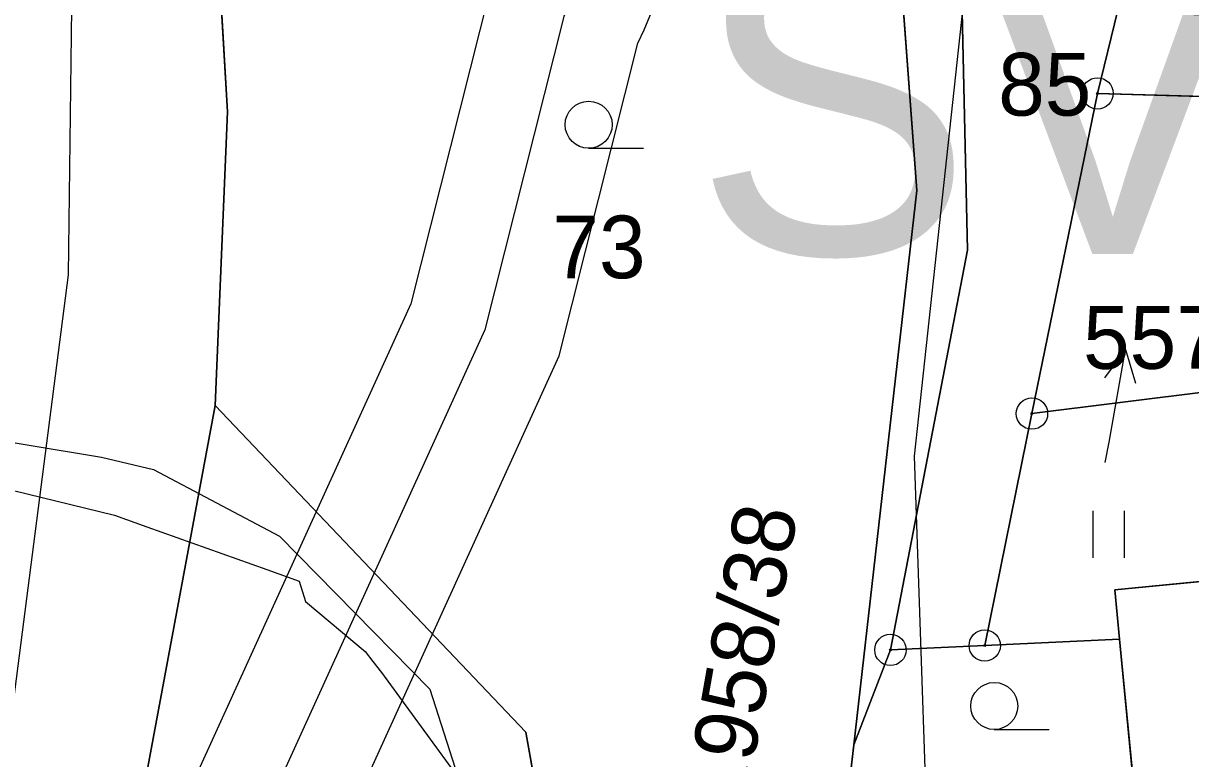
# Model space of a CAD drawing. Extents: x -706130 to -698555, y -971544 to -967260.
# Drawn here: x -704363.18 to -704325.92, y -969683.58 to -969660.11 of the extents above; entities that cross this region are included whole.
import ezdxf

# ---------------------------------------------------------------- set-up
doc = ezdxf.new("R2010")
doc.units = 0
for name, color, linetype in [('BPEJ I-II trida ochrany S', 7, 'Continuous'), ('Docházková izochrona - BUS S', 7, 'Continuous'), ('Docházková izochrona - VLAK N', 7, 'Continuous'), ('Hranice intravilán', 7, 'Continuous'), ('KN_Hranice_parcel', 7, 'Continuous'), ('KN_Parcelni cisla', 7, 'Continuous'), ('KN_Parcelni cisla_sipky', 7, 'Continuous'), ('KN_Polygon parcely', 7, 'Continuous'), ('KN_POZEMKY_14_OSTATNI PLOCHA', 7, 'Continuous'), ('KN_POZEMKY_5_ZAHRADA', 7, 'Continuous'), ('KN_POZEMKY_7_TTP', 7, 'Continuous'), ('KN_VYUZITI_16_ostatni plocha_silnice', 7, 'Continuous'), ('KN_VYUZITI_17_ostatni plocha_ostatni komunikace', 7, 'Continuous'), ('KN_VYUZITI_19_ostatni plocha_zelen', 7, 'Continuous'), ('KN_VYUZITI_26_ostatni plocha_jina plocha', 7, 'Continuous'), ('KN_Značky bodu BP', 7, 'Continuous'), ('KN_Značky kultur', 7, 'Continuous'), ('Komunikace III třídy osy S', 7, 'Continuous'), ('Koridor pro umístění staveb pro snižování ohrožení území povodněmi N', 7, 'Continuous'), ('Koridor pro umístění staveb pro snižování ohrožení území povodněmi N ŠRAFY', 7, 'Continuous'), ('Plochy doprava silniční - silnice III třídy S', 7, 'Continuous'), ('Plochy smíšené obytné venkovské S', 7, 'Continuous'), ('Plochy verejnych prostranstvi - komunikace ostatni S', 7, 'Continuous'), ('Plochy vodní a vodnich toku_linie pozemni tok S', 7, 'Continuous'), ('Plochy vodní a vodních toku_linie zatrubněný tok S', 7, 'Continuous'), ('Plynovody STL S', 7, 'Continuous'), ('Regulační bloky zastavěné S', 7, 'Continuous'), ('Regulační kódy zastavěné S', 7, 'Continuous'), ('Vodovodní řady - rozváděcí S', 7, 'Continuous'), ('VPS pro snizovani ohrozeni uzemi povodnemi_obrys N', 7, 'Continuous'), ('VPS pro snizovani ohrozeni uzemi povodnemi_plochy N', 7, 'Continuous'), ('VÝŠKOPIS_vrstevnice hlavní', 7, 'Continuous')]:
    doc.layers.add(name, color=color, linetype=linetype)

msp = doc.modelspace()

# ---------------------------------------------------------------- linework, layer by layer
at = {"layer": 'BPEJ I-II trida ochrany S'}
for p, q in [((-704358.33, -969634.69), (-704356.66, -969662.94)), ((-704334.66, -969665.45), (-704335.55, -969653.45)), ((-704333.32, -969654.99), (-704333.04, -969667.35)), ((-704356.66, -969662.94), (-704357.06, -969672.31)), ((-704336.67, -969683.14), (-704334.66, -969665.45)), ((-704333.04, -969667.35), (-704335.5, -969680.11)), ((-704357.06, -969672.31), (-704347.14, -969682.74)), ((-704328.34, -969678.19), (-704324.81, -969677.85)), ((-704328.19, -969679.77), (-704328.34, -969678.19)), ((-704327.27, -969689.16), (-704328.19, -969679.77)), ((-704335.5, -969680.11), (-704336.67, -969683.14)), ((-704347.14, -969682.74), (-704346.37, -969687.03))]:
    msp.add_line(p, q, dxfattribs=at)
at = {"layer": 'Docházková izochrona - BUS S'}
msp.add_arc((-704475.99, -969462.395), 400, 57.53029, 230.24409, dxfattribs=at)
at = {"layer": 'Docházková izochrona - VLAK N'}
msp.add_circle((-704165.451, -969778.767), 800, dxfattribs=at)
at = {"layer": 'Hranice intravilán'}
msp.add_lwpolyline([(-704302.94, -969659.95), (-704305.55, -969660.42), (-704317.92, -969662.67), (-704328.89, -969662.35), (-704330.98, -969672.57), (-704325.26, -969671.85), (-704324.81, -969677.85), (-704316.4, -969677.02), (-704316.3, -969678.02), (-704301.67, -969676.58)], dxfattribs=at)
at = {"layer": 'KN_Hranice_parcel'}
for p, q in [((-704328.89, -969662.35), (-704328.24, -969659.69)), ((-704330.98, -969672.57), (-704328.89, -969662.35)), ((-704328.89, -969662.35), (-704317.92, -969662.67)), ((-704330.98, -969672.57), (-704325.26, -969671.85)), ((-704357.06, -969672.31), (-704359.24, -969684.02)), ((-704332.49, -969679.97), (-704330.98, -969672.57)), ((-704335.5, -969680.11), (-704332.49, -969679.97)), ((-704328.19, -969679.77), (-704332.49, -969679.97)), ((-704327.27, -969689.16), (-704328.19, -969679.77)), ((-704335.5, -969680.11), (-704336.67, -969683.14)), ((-704337.09, -969686.84), (-704336.67, -969683.14))]:
    msp.add_line(p, q, dxfattribs=at)
for points in [[(-704358.33, -969634.69), (-704356.66, -969662.94), (-704357.06, -969672.31)], [(-704336.67, -969683.14), (-704334.66, -969665.45), (-704335.55, -969653.45), (-704334.69, -969649.72), (-704335.16, -969641.27), (-704339.04, -969636.41), (-704339.73, -969635.55)], [(-704333.32, -969654.99), (-704333.04, -969667.35), (-704335.5, -969680.11)], [(-704357.06, -969672.31), (-704347.14, -969682.74), (-704346.37, -969687.03)], [(-704328.19, -969679.77), (-704328.34, -969678.19), (-704324.81, -969677.85)]]:
    msp.add_lwpolyline(points, dxfattribs=at)
at = {"layer": 'KN_Parcelni cisla_sipky'}
for p, q in [((-704327.999, -969670.525), (-704328.666, -969671.424)), ((-704328.52, -969673.48), (-704327.999, -969670.525)), ((-704327.999, -969670.525), (-704327.68, -969671.598)), ((-704328.64, -969674.13), (-704328.52, -969673.48))]:
    msp.add_line(p, q, dxfattribs=at)
at = {"layer": 'KN_Polygon parcely'}
msp.add_lwpolyline([(-704357.27, -969750.23), (-704357.45, -969748.74), (-704358.16, -969742.84), (-704362.65, -969705.49), (-704362.53, -969704.59), (-704361.36, -969695.37), (-704359.24, -969684.02), (-704357.06, -969672.31), (-704356.66, -969662.94), (-704358.33, -969634.69), (-704364.81, -969610.27)], dxfattribs=at)
for points in [[(-704345.3, -969619.53), (-704342.08, -969624.17), (-704338.02, -969635.27), (-704339.73, -969635.55), (-704339.04, -969636.41), (-704335.16, -969641.27), (-704334.69, -969649.72), (-704335.55, -969653.45), (-704334.66, -969665.45), (-704336.67, -969683.14), (-704335.5, -969680.11), (-704333.04, -969667.35), (-704333.32, -969654.99), (-704330.97, -969649.76), (-704331.28, -969642.12), (-704327.76, -969642.25), (-704328.52, -969634.19), (-704335.17, -969634.89), (-704341.04, -969619.08)], [(-704335.16, -969641.27), (-704339.04, -969636.41), (-704339.73, -969635.55), (-704350.36, -969622.24), (-704357.57, -969627.5), (-704358.33, -969634.69), (-704356.66, -969662.94), (-704357.06, -969672.31), (-704347.14, -969682.74), (-704346.37, -969687.03), (-704337.35, -969689.09), (-704337.09, -969686.84), (-704336.67, -969683.14), (-704334.66, -969665.45), (-704335.55, -969653.45), (-704334.69, -969649.72)], [(-704328.89, -969662.35), (-704317.92, -969662.67), (-704317.46, -969642.44), (-704320.93, -969642.56), (-704321.04, -969644.97), (-704321.83, -969660.09), (-704328.24, -969659.69)], [(-704330.98, -969672.57), (-704328.89, -969662.35), (-704328.24, -969659.69), (-704328.04, -969655.25), (-704333.32, -969654.99), (-704333.04, -969667.35), (-704335.5, -969680.11), (-704332.49, -969679.97)], [(-704325.26, -969671.85), (-704304.84, -969669.64), (-704305.55, -969660.42), (-704317.92, -969662.67), (-704328.89, -969662.35), (-704330.98, -969672.57)], [(-704324.81, -969677.85), (-704325.26, -969671.85), (-704330.98, -969672.57), (-704332.49, -969679.97), (-704328.19, -969679.77), (-704328.34, -969678.19)], [(-704359.24, -969684.02), (-704351.75, -969684.2), (-704351.51, -969686.3), (-704348.75, -969686.51), (-704346.34, -969697.51), (-704345.02, -969702.84), (-704346.87, -969703.02), (-704345.75, -969705.22), (-704341.41, -969713.21), (-704336.27, -969717.53), (-704329.64, -969717.07), (-704330.27, -969712.15), (-704334.91, -969712), (-704338.98, -969707.84), (-704340.06, -969706.28), (-704344.35, -969698.16), (-704346.37, -969687.03), (-704347.14, -969682.74), (-704357.06, -969672.31)], [(-704330.27, -969712.15), (-704329.64, -969717.07), (-704322.26, -969711.73), (-704324.81, -969677.85), (-704328.34, -969678.19), (-704328.19, -969679.77), (-704327.27, -969689.16), (-704327.77, -969691.28), (-704327.16, -969710.24)], [(-704327.27, -969689.16), (-704328.19, -969679.77), (-704332.49, -969679.97), (-704335.5, -969680.11), (-704336.67, -969683.14), (-704337.09, -969686.84)]]:
    msp.add_lwpolyline(points, close=True, dxfattribs=at)
at = {"layer": 'KN_POZEMKY_14_OSTATNI PLOCHA'}
for p, q in [((-704358.33, -969634.69), (-704356.66, -969662.94)), ((-704334.66, -969665.45), (-704335.55, -969653.45)), ((-704333.32, -969654.99), (-704333.04, -969667.35)), ((-704356.66, -969662.94), (-704357.06, -969672.31)), ((-704336.67, -969683.14), (-704334.66, -969665.45)), ((-704333.04, -969667.35), (-704335.5, -969680.11)), ((-704359.24, -969684.02), (-704357.06, -969672.31)), ((-704357.06, -969672.31), (-704359.24, -969684.02)), ((-704357.06, -969672.31), (-704347.14, -969682.74)), ((-704328.34, -969678.19), (-704324.81, -969677.85)), ((-704328.19, -969679.77), (-704328.34, -969678.19)), ((-704327.27, -969689.16), (-704328.19, -969679.77)), ((-704335.5, -969680.11), (-704336.67, -969683.14)), ((-704347.14, -969682.74), (-704346.37, -969687.03))]:
    msp.add_line(p, q, dxfattribs=at)
at = {"layer": 'KN_POZEMKY_5_ZAHRADA'}
for p, q in [((-704356.66, -969662.94), (-704358.33, -969634.69)), ((-704335.55, -969653.45), (-704334.66, -969665.45)), ((-704357.06, -969672.31), (-704356.66, -969662.94)), ((-704334.66, -969665.45), (-704336.67, -969683.14)), ((-704347.14, -969682.74), (-704357.06, -969672.31)), ((-704335.5, -969680.11), (-704332.49, -969679.97)), ((-704332.49, -969679.97), (-704328.19, -969679.77)), ((-704328.19, -969679.77), (-704327.27, -969689.16)), ((-704336.67, -969683.14), (-704335.5, -969680.11)), ((-704346.37, -969687.03), (-704347.14, -969682.74)), ((-704336.67, -969683.14), (-704337.09, -969686.84)), ((-704337.09, -969686.84), (-704336.67, -969683.14))]:
    msp.add_line(p, q, dxfattribs=at)
at = {"layer": 'KN_POZEMKY_7_TTP'}
for p, q in [((-704333.04, -969667.35), (-704333.32, -969654.99)), ((-704328.89, -969662.35), (-704328.24, -969659.69)), ((-704328.24, -969659.69), (-704328.89, -969662.35)), ((-704328.89, -969662.35), (-704330.98, -969672.57)), ((-704330.98, -969672.57), (-704328.89, -969662.35)), ((-704317.92, -969662.67), (-704328.89, -969662.35)), ((-704328.89, -969662.35), (-704317.92, -969662.67)), ((-704335.5, -969680.11), (-704333.04, -969667.35)), ((-704330.98, -969672.57), (-704325.26, -969671.85)), ((-704325.26, -969671.85), (-704330.98, -969672.57)), ((-704330.98, -969672.57), (-704332.49, -969679.97)), ((-704332.49, -969679.97), (-704330.98, -969672.57)), ((-704324.81, -969677.85), (-704328.34, -969678.19)), ((-704328.34, -969678.19), (-704328.19, -969679.77)), ((-704332.49, -969679.97), (-704335.5, -969680.11)), ((-704328.19, -969679.77), (-704332.49, -969679.97))]:
    msp.add_line(p, q, dxfattribs=at)
at = {"layer": 'KN_VYUZITI_16_ostatni plocha_silnice'}
for p, q in [((-704358.33, -969634.69), (-704356.66, -969662.94)), ((-704356.66, -969662.94), (-704357.06, -969672.31)), ((-704357.06, -969672.31), (-704359.24, -969684.02))]:
    msp.add_line(p, q, dxfattribs=at)
at = {"layer": 'KN_VYUZITI_17_ostatni plocha_ostatni komunikace'}
for p, q in [((-704359.24, -969684.02), (-704357.06, -969672.31)), ((-704357.06, -969672.31), (-704347.14, -969682.74)), ((-704347.14, -969682.74), (-704346.37, -969687.03))]:
    msp.add_line(p, q, dxfattribs=at)
at = {"layer": 'KN_VYUZITI_19_ostatni plocha_zelen'}
for p, q in [((-704334.66, -969665.45), (-704335.55, -969653.45)), ((-704333.32, -969654.99), (-704333.04, -969667.35)), ((-704336.67, -969683.14), (-704334.66, -969665.45)), ((-704333.04, -969667.35), (-704335.5, -969680.11)), ((-704335.5, -969680.11), (-704336.67, -969683.14))]:
    msp.add_line(p, q, dxfattribs=at)
at = {"layer": 'KN_VYUZITI_26_ostatni plocha_jina plocha'}
for p, q in [((-704328.34, -969678.19), (-704324.81, -969677.85)), ((-704328.19, -969679.77), (-704328.34, -969678.19)), ((-704327.27, -969689.16), (-704328.19, -969679.77))]:
    msp.add_line(p, q, dxfattribs=at)
at = {"layer": 'KN_Značky bodu BP'}
for centre, radius in [((-704328.89, -969662.35), 0.5), ((-704328.89, -969662.35), 0.0303), ((-704330.98, -969672.57), 0.5), ((-704330.98, -969672.57), 0.0303), ((-704335.5, -969680.11), 0.5), ((-704332.49, -969679.97), 0.5), ((-704332.49, -969679.97), 0.0303), ((-704335.5, -969680.11), 0.0303)]:
    msp.add_circle(centre, radius, dxfattribs=at)
at = {"layer": 'KN_Značky kultur'}
for p, q in [((-704345.133, -969664.1), (-704343.383, -969664.1)), ((-704329.031, -969677.17), (-704329.031, -969675.67)), ((-704328.03, -969677.17), (-704328.03, -969675.67)), ((-704332.183, -969682.65), (-704330.433, -969682.65))]:
    msp.add_line(p, q, dxfattribs=at)
for centre in [(-704345.133, -969663.35), (-704332.183, -969681.9)]:
    msp.add_circle(centre, 0.75, dxfattribs=at)
at = {"layer": 'Komunikace III třídy osy S'}
msp.add_lwpolyline([(-704429.54, -969463.57), (-704423.99, -969482.19), (-704407.2, -969521.16), (-704403.306, -969530.197), (-704376.954, -969591.357), (-704368.24, -969612.28), (-704367.05, -969615.52), (-704366.318, -969618.141), (-704364.99, -969624.24), (-704363.87, -969630.36), (-704362.467, -969643.977), (-704361.592, -969655.36), (-704361.753, -969668.137), (-704364.753, -969691.367), (-704365.538, -969697.3), (-704366.324, -969705.663), (-704362.43, -969771.16)], dxfattribs=at)
at = {"layer": 'Koridor pro umístění staveb pro snižování ohrožení území povodněmi N'}
for points in [[(-704354.364, -969774.646), (-704356.468, -969748.955), (-704358.762, -969719.974), (-704361.67, -969704.5), (-704360.52, -969695.48), (-704356.792, -969694.253), (-704346.076, -969670.725), (-704343.56, -969660.747), (-704343.362, -969660.326), (-704340.996, -969654.638), (-704340.63, -969653.946), (-704338.706, -969651.079), (-704337.953, -969648.498), (-704337.781, -969647.08), (-704337.483, -969643.761), (-704338.389, -969637.955), (-704341.072, -969633.446), (-704347.45, -969624.431), (-704358.629, -969600.456), (-704367.035, -969572.625)], [(-704363.311, -969602.244), (-704351.791, -969626.952), (-704345.268, -969636.173), (-704342.38, -969637.55), (-704341.97, -969645.66), (-704342.321, -969646.513), (-704342.622, -969647.324), (-704343.29, -969648.936), (-704344.927, -969651.378), (-704345.523, -969652.504), (-704347.934, -969658.298), (-704348.29, -969659.053), (-704350.814, -969669.065), (-704361.008, -969691.447), (-704363.905, -969694.575)]]:
    msp.add_lwpolyline(points, dxfattribs=at)
at = {"layer": 'Koridor pro umístění staveb pro snižování ohrožení území povodněmi N ŠRAFY'}
for points in [[(-704354.364, -969774.646), (-704356.468, -969748.955), (-704358.762, -969719.974), (-704361.67, -969704.5), (-704360.52, -969695.48), (-704356.792, -969694.253), (-704346.076, -969670.725), (-704343.56, -969660.747), (-704343.362, -969660.326), (-704340.996, -969654.638), (-704340.63, -969653.946), (-704338.706, -969651.079), (-704337.953, -969648.498), (-704337.781, -969647.08), (-704337.483, -969643.761), (-704338.389, -969637.955), (-704341.072, -969633.446), (-704347.45, -969624.431), (-704358.629, -969600.456), (-704367.035, -969572.625)], [(-704363.311, -969602.244), (-704351.791, -969626.952), (-704345.268, -969636.173), (-704342.38, -969637.55), (-704341.97, -969645.66), (-704342.321, -969646.513), (-704342.622, -969647.324), (-704343.29, -969648.936), (-704344.927, -969651.378), (-704345.523, -969652.504), (-704347.934, -969658.298), (-704348.29, -969659.053), (-704350.814, -969669.065), (-704361.008, -969691.447), (-704363.905, -969694.575)]]:
    msp.add_lwpolyline(points, dxfattribs=at)
at = {"layer": 'Plochy doprava silniční - silnice III třídy S'}
for p, q in [((-704356.66, -969662.94), (-704358.33, -969634.69)), ((-704357.06, -969672.31), (-704356.66, -969662.94)), ((-704359.24, -969684.02), (-704357.06, -969672.31))]:
    msp.add_line(p, q, dxfattribs=at)
at = {"layer": 'Plochy smíšené obytné venkovské S'}
for p, q in [((-704358.33, -969634.69), (-704356.66, -969662.94)), ((-704356.66, -969662.94), (-704357.06, -969672.31))]:
    msp.add_line(p, q, dxfattribs=at)
msp.add_lwpolyline([(-704357.06, -969672.31), (-704347.14, -969682.74), (-704346.37, -969687.03)], dxfattribs=at)
at = {"layer": 'Plochy verejnych prostranstvi - komunikace ostatni S'}
for p, q in [((-704357.06, -969672.31), (-704359.24, -969684.02)), ((-704347.14, -969682.74), (-704357.06, -969672.31)), ((-704346.37, -969687.03), (-704347.14, -969682.74))]:
    msp.add_line(p, q, dxfattribs=at)
at = {"layer": 'Plochy vodní a vodnich toku_linie pozemni tok S'}
msp.add_lwpolyline([(-704349.62, -969625.691), (-704343.17, -969634.809), (-704340.784, -969638.818), (-704340.001, -969643.843), (-704340.268, -969646.818), (-704340.41, -969647.994), (-704340.998, -969650.007), (-704342.779, -969652.662), (-704343.259, -969653.571), (-704345.648, -969659.312), (-704345.925, -969659.9), (-704348.445, -969669.895)], dxfattribs=at)
at = {"layer": 'Plochy vodní a vodních toku_linie zatrubněný tok S'}
msp.add_lwpolyline([(-704348.445, -969669.895), (-704358.9, -969692.85), (-704361.541, -969695.702), (-704362.99, -969705.8), (-704361.25, -969720.223), (-704358.96, -969749.156), (-704356.845, -969774.985)], dxfattribs=at)
at = {"layer": 'Plynovody STL S'}
msp.add_lwpolyline([(-704371.245, -969673.291), (-704370.52, -969673.31), (-704360.27, -969675.81), (-704359.242, -969676.177), (-704355.406, -969677.549), (-704354.37, -969677.92), (-704354.17, -969678.57), (-704352.27, -969680.16), (-704352.023, -969680.477), (-704351.75, -969680.83), (-704349.42, -969684.02), (-704346.87, -969696.01), (-704344.658, -969700.713), (-704343.156, -969703.907), (-704341.448, -969707.537)], dxfattribs=at)
at = {"layer": 'Regulační bloky zastavěné S'}
for p, q in [((-704358.33, -969634.69), (-704356.66, -969662.94)), ((-704356.66, -969662.94), (-704357.06, -969672.31)), ((-704357.06, -969672.31), (-704359.24, -969684.02)), ((-704347.14, -969682.74), (-704357.06, -969672.31)), ((-704346.37, -969687.03), (-704347.14, -969682.74))]:
    msp.add_line(p, q, dxfattribs=at)
msp.add_lwpolyline([(-704357.06, -969672.31), (-704347.14, -969682.74), (-704346.37, -969687.03)], dxfattribs=at)
at = {"layer": 'Vodovodní řady - rozváděcí S'}
msp.add_lwpolyline([(-704365.51, -969673.16), (-704360.68, -969673.96), (-704359.03, -969674.35), (-704355.002, -969676.48), (-704350.204, -969681.364), (-704344.465, -969699.247), (-704337.21, -969711.456)], dxfattribs=at)
at = {"layer": 'VPS pro snizovani ohrozeni uzemi povodnemi_obrys N'}
for points in [[(-704354.364, -969774.646), (-704356.468, -969748.955), (-704358.762, -969719.974), (-704361.67, -969704.5), (-704360.52, -969695.48), (-704356.792, -969694.253), (-704346.076, -969670.725), (-704343.56, -969660.747), (-704343.362, -969660.326), (-704340.996, -969654.638), (-704340.63, -969653.946), (-704338.706, -969651.079), (-704337.953, -969648.498), (-704337.781, -969647.08), (-704337.483, -969643.761), (-704338.389, -969637.955), (-704341.072, -969633.446), (-704347.45, -969624.431), (-704358.629, -969600.456), (-704367.035, -969572.625)], [(-704363.311, -969602.244), (-704351.791, -969626.952), (-704345.268, -969636.173), (-704342.38, -969637.55), (-704341.97, -969645.66), (-704342.321, -969646.513), (-704342.622, -969647.324), (-704343.29, -969648.936), (-704344.927, -969651.378), (-704345.523, -969652.504), (-704347.934, -969658.298), (-704348.29, -969659.053), (-704350.814, -969669.065), (-704361.008, -969691.447), (-704363.905, -969694.575)]]:
    msp.add_lwpolyline(points, dxfattribs=at)
at = {"layer": 'VPS pro snizovani ohrozeni uzemi povodnemi_plochy N'}
for points in [[(-704354.364, -969774.646), (-704356.468, -969748.955), (-704358.762, -969719.974), (-704361.67, -969704.5), (-704360.52, -969695.48), (-704356.792, -969694.253), (-704346.076, -969670.725), (-704343.56, -969660.747), (-704343.362, -969660.326), (-704340.996, -969654.638), (-704340.63, -969653.946), (-704338.706, -969651.079), (-704337.953, -969648.498), (-704337.781, -969647.08), (-704337.483, -969643.761), (-704338.389, -969637.955), (-704341.072, -969633.446), (-704347.45, -969624.431), (-704358.629, -969600.456), (-704367.035, -969572.625)], [(-704363.311, -969602.244), (-704351.791, -969626.952), (-704345.268, -969636.173), (-704342.38, -969637.55), (-704341.97, -969645.66), (-704342.321, -969646.513), (-704342.622, -969647.324), (-704343.29, -969648.936), (-704344.927, -969651.378), (-704345.523, -969652.504), (-704347.934, -969658.298), (-704348.29, -969659.053), (-704350.814, -969669.065), (-704361.008, -969691.447), (-704363.905, -969694.575)]]:
    msp.add_lwpolyline(points, dxfattribs=at)
at = {"layer": 'VÝŠKOPIS_vrstevnice hlavní'}
msp.add_lwpolyline([(-704414.085, -969474.367), (-704410.141, -969471.988), (-704405.178, -969472.377), (-704389.398, -969503.708), (-704358.104, -969571.706), (-704352.175, -969580.166), (-704344.386, -969589.004), (-704337.211, -969595.855), (-704326.453, -969607.807), (-704323.624, -969615.139), (-704324.135, -969619.606), (-704327.659, -969633.867), (-704330.295, -969642.546), (-704332.952, -969657.431), (-704334.746, -969673.932), (-704334.181, -969690.441), (-704332.357, -969701.37), (-704330.068, -969721.856), (-704326.014, -969734.033), (-704319.758, -969755.651)], dxfattribs=at)

# ---------------------------------------------------------------- texts
at = {"layer": 'KN_Parcelni cisla'}
for s, p in [('85', (-704332.06, -969663.059)), ('73', (-704346.29, -969668.25)), ('557/12', (-704329.35, -969671.14))]:
    msp.add_text(s, height=2, dxfattribs=at).set_placement(p)
msp.add_text('1958/38', height=2, rotation=80, dxfattribs=at).set_placement((-704340.128, -969685.204))
at = {"layer": 'Regulační kódy zastavěné S'}
msp.add_text('SV.2.20.60', height=10, dxfattribs=at).set_placement((-704341.785, -969667.479))

doc.saveas('drawing.dxf')
